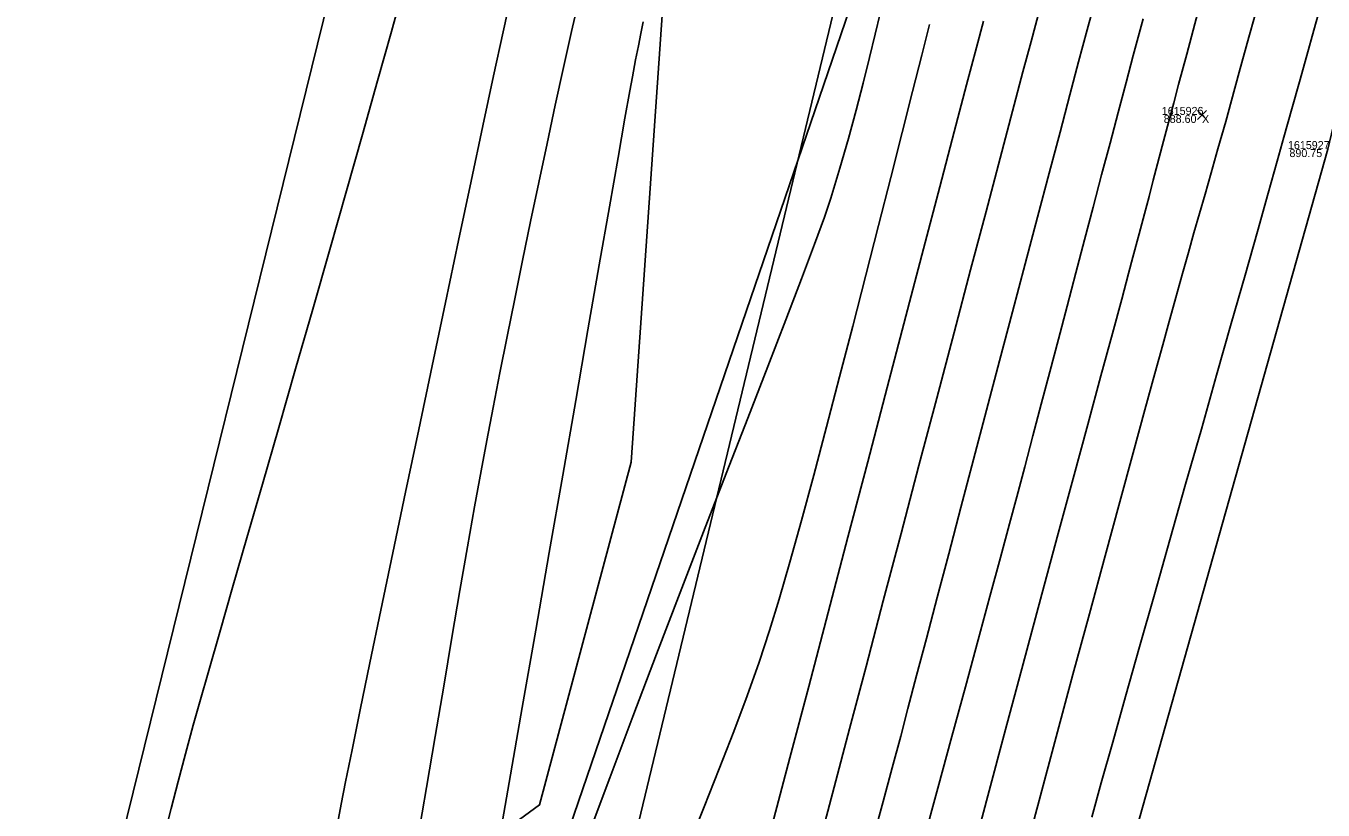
# Model space of a CAD drawing. Extents: x 1957117 to 1971063, y 701601 to 715861.
# Drawn here: x 1963047.8 to 1963104.5, y 705135.4 to 705169.7 of the extents above; entities that cross this region are included whole.
import ezdxf

# ---------------------------------------------------------------- set-up
doc = ezdxf.new("R2010")
doc.units = 0
for name, color, linetype in [('AP_X_Lights', 7, 'Continuous'), ('DT_X_Break_Line', 7, 'Continuous'), ('DT_X_Contour_Major', 7, 'Continuous'), ('DT_X_Contour_Minor', 7, 'Continuous'), ('DT_X_TIN_Hull', 7, 'Continuous'), ('HY_X_Water_Edge', 7, 'Continuous'), ('PV_P_Shoulder', 7, 'Continuous'), ('RS_Raster1', 7, 'Continuous'), ('RW_X_Esmt_RR', 7, 'Continuous'), ('SC_Scratch1', 7, 'Continuous'), ('SC_Shading5', 7, 'Continuous'), ('VG_X_Tree_Line_Rt', 7, 'Continuous')]:
    doc.layers.add(name, color=color, linetype=linetype)

msp = doc.modelspace()

# ---------------------------------------------------------------- linework, layer by layer
at = {"layer": 'AP_X_Lights'}
for p, q in [((1963099.059, 705165.6), (1963099.447, 705165.99)), ((1963099.059, 705165.99), (1963099.447, 705165.6))]:
    msp.add_line(p, q, dxfattribs=at)
at = {"layer": 'DT_X_Break_Line'}
for points in [[(1963059.618, 705072.384), (1963067.267, 705121.949), (1963084.435, 705172.155), (1963089.948, 705219.61), (1963104.733, 705267.194), (1963118.935, 705315.406), (1963122.413, 705362.88), (1963135.773, 705414.457), (1963142.701, 705466.671), (1963157.121, 705507.344), (1963171.033, 705561.75), (1963190.964, 705600.578), (1963199.065, 705656.682), (1963210.848, 705704.455), (1963218.329, 705756.178)], [(1963248.355, 705747.376), (1963235.759, 705698.829), (1963221.229, 705652.053), (1963207.844, 705601.615), (1963200.47, 705556.329), (1963185.917, 705507.018), (1963175.154, 705452.621), (1963160.398, 705408.434), (1963150.566, 705354.43), (1963137.351, 705306.484), (1963127.753, 705261.545), (1963117.087, 705216.019), (1963104.746, 705164.3), (1963091.28, 705116.393), (1963081.686, 705067.168)]]:
    msp.add_lwpolyline(points, dxfattribs=at)
at = {"layer": 'DT_X_Contour_Major'}
for points in [[(1963092.16, 705170.434), (1963091.775, 705169.004), (1963091.423, 705167.675), (1963090.969, 705165.959), (1963090.428, 705163.908), (1963089.812, 705161.576), (1963089.135, 705159.012), (1963088.411, 705156.268), (1963087.654, 705153.397), (1963086.877, 705150.45), (1963086.094, 705147.478), (1963085.317, 705144.533), (1963084.562, 705141.667), (1963083.841, 705138.931), (1963083.168, 705136.377), (1963082.557, 705134.057)], [(1963092.16, 705170.434), (1963091.775, 705169.004), (1963091.423, 705167.675), (1963090.969, 705165.959), (1963090.428, 705163.908), (1963089.812, 705161.576), (1963089.135, 705159.012), (1963088.411, 705156.268), (1963087.654, 705153.397), (1963086.877, 705150.45), (1963086.094, 705147.478), (1963085.317, 705144.533), (1963084.562, 705141.667), (1963083.841, 705138.931), (1963083.168, 705136.377), (1963082.557, 705134.057)], [(1963104.447, 705170.599), (1963104.141, 705169.503), (1963103.829, 705168.389), (1963103.509, 705167.245), (1963103.177, 705166.06), (1963102.833, 705164.821), (1963102.538, 705163.765), (1963102.147, 705162.376), (1963101.674, 705160.7), (1963101.131, 705158.782), (1963100.532, 705156.67), (1963099.891, 705154.41), (1963099.221, 705152.049), (1963098.536, 705149.632), (1963097.848, 705147.206), (1963097.172, 705144.818), (1963096.52, 705142.514), (1963095.907, 705140.341), (1963095.345, 705138.345), (1963094.848, 705136.572), (1963094.429, 705135.069)], [(1963104.447, 705170.599), (1963104.141, 705169.503), (1963103.829, 705168.389), (1963103.509, 705167.245), (1963103.177, 705166.06), (1963102.833, 705164.821), (1963102.538, 705163.765), (1963102.147, 705162.376), (1963101.674, 705160.7), (1963101.131, 705158.782), (1963100.532, 705156.67), (1963099.891, 705154.41), (1963099.221, 705152.049), (1963098.536, 705149.632), (1963097.848, 705147.206), (1963097.172, 705144.818), (1963096.52, 705142.514), (1963095.907, 705140.341), (1963095.345, 705138.345), (1963094.848, 705136.572), (1963094.429, 705135.069)]]:
    msp.add_lwpolyline(points, dxfattribs=at)
at = {"layer": 'DT_X_Contour_Minor'}
for points in [[(1963053.891, 705134.309), (1963054.185, 705135.453), (1963054.49, 705136.625), (1963054.81, 705137.833), (1963055.151, 705139.088), (1963055.436, 705140.109), (1963055.826, 705141.485), (1963056.308, 705143.17), (1963056.868, 705145.12), (1963057.494, 705147.291), (1963058.17, 705149.638), (1963058.884, 705152.118), (1963059.623, 705154.685), (1963060.372, 705157.295), (1963061.119, 705159.904), (1963061.85, 705162.467), (1963062.55, 705164.94), (1963063.208, 705167.279), (1963063.809, 705169.439), (1963064.34, 705171.375)], [(1963053.891, 705134.309), (1963054.185, 705135.453), (1963054.49, 705136.625), (1963054.81, 705137.833), (1963055.151, 705139.088), (1963055.436, 705140.109), (1963055.826, 705141.485), (1963056.308, 705143.17), (1963056.868, 705145.12), (1963057.494, 705147.291), (1963058.17, 705149.638), (1963058.884, 705152.118), (1963059.623, 705154.685), (1963060.372, 705157.295), (1963061.119, 705159.904), (1963061.85, 705162.467), (1963062.55, 705164.94), (1963063.208, 705167.279), (1963063.809, 705169.439), (1963064.34, 705171.375)], [(1963061.364, 705134.303), (1963061.613, 705135.632), (1963061.808, 705136.618), (1963062.09, 705138.014), (1963062.449, 705139.766), (1963062.873, 705141.822), (1963063.352, 705144.13), (1963063.874, 705146.635), (1963064.428, 705149.287), (1963065.004, 705152.032), (1963065.589, 705154.818), (1963066.174, 705157.592), (1963066.747, 705160.3), (1963067.296, 705162.892), (1963067.811, 705165.313), (1963068.282, 705167.512), (1963068.695, 705169.435), (1963069.042, 705171.03)], [(1963061.364, 705134.303), (1963061.613, 705135.632), (1963061.808, 705136.618), (1963062.09, 705138.014), (1963062.449, 705139.766), (1963062.873, 705141.822), (1963063.352, 705144.13), (1963063.874, 705146.635), (1963064.428, 705149.287), (1963065.004, 705152.032), (1963065.589, 705154.818), (1963066.174, 705157.592), (1963066.747, 705160.3), (1963067.296, 705162.892), (1963067.811, 705165.313), (1963068.282, 705167.512), (1963068.695, 705169.435), (1963069.042, 705171.03)], [(1963064.973, 705134.15), (1963065.349, 705136.371), (1963065.726, 705138.597), (1963066.097, 705140.797), (1963066.46, 705142.936), (1963066.809, 705144.981), (1963067.14, 705146.898), (1963067.448, 705148.654), (1963067.73, 705150.215), (1963067.98, 705151.549), (1963068.259, 705152.989), (1963068.558, 705154.513), (1963068.875, 705156.105), (1963069.206, 705157.75), (1963069.548, 705159.431), (1963069.899, 705161.135), (1963070.256, 705162.845), (1963070.616, 705164.547), (1963070.977, 705166.224), (1963071.335, 705167.863), (1963071.689, 705169.447), (1963072.034, 705170.96)], [(1963064.973, 705134.15), (1963065.349, 705136.371), (1963065.726, 705138.597), (1963066.097, 705140.797), (1963066.46, 705142.936), (1963066.809, 705144.981), (1963067.14, 705146.898), (1963067.448, 705148.654), (1963067.73, 705150.215), (1963067.98, 705151.549), (1963068.259, 705152.989), (1963068.558, 705154.513), (1963068.875, 705156.105), (1963069.206, 705157.75), (1963069.548, 705159.431), (1963069.899, 705161.135), (1963070.256, 705162.845), (1963070.616, 705164.547), (1963070.977, 705166.224), (1963071.335, 705167.863), (1963071.689, 705169.447), (1963072.034, 705170.96)], [(1963094.683, 705171.177), (1963094.231, 705169.512), (1963093.855, 705168.112), (1963093.474, 705166.671), (1963093.042, 705165.039), (1963092.567, 705163.244), (1963092.058, 705161.316), (1963091.522, 705159.286), (1963090.967, 705157.181), (1963090.401, 705155.033), (1963089.831, 705152.871), (1963089.266, 705150.724), (1963088.712, 705148.623), (1963088.178, 705146.596), (1963087.672, 705144.673), (1963087.2, 705142.884), (1963086.772, 705141.26), (1963086.395, 705139.828), (1963086.077, 705138.619), (1963085.707, 705137.231), (1963085.308, 705135.755), (1963084.887, 705134.209)], [(1963094.683, 705171.177), (1963094.231, 705169.512), (1963093.855, 705168.112), (1963093.474, 705166.671), (1963093.042, 705165.039), (1963092.567, 705163.244), (1963092.058, 705161.316), (1963091.522, 705159.286), (1963090.967, 705157.181), (1963090.401, 705155.033), (1963089.831, 705152.871), (1963089.266, 705150.724), (1963088.712, 705148.623), (1963088.178, 705146.596), (1963087.672, 705144.673), (1963087.2, 705142.884), (1963086.772, 705141.26), (1963086.395, 705139.828), (1963086.077, 705138.619), (1963085.707, 705137.231), (1963085.308, 705135.755), (1963084.887, 705134.209)], [(1963101.793, 705170.958), (1963101.304, 705169.192), (1963100.882, 705167.667), (1963100.538, 705166.426), (1963100.285, 705165.514), (1963099.948, 705164.307), (1963099.653, 705163.263), (1963099.387, 705162.334), (1963099.141, 705161.475), (1963098.9, 705160.639), (1963098.654, 705159.779), (1963098.392, 705158.85), (1963098.1, 705157.804), (1963097.768, 705156.596), (1963097.533, 705155.736), (1963097.191, 705154.488), (1963096.756, 705152.898), (1963096.239, 705151.008), (1963095.653, 705148.861), (1963095.011, 705146.502), (1963094.325, 705143.972), (1963093.607, 705141.317), (1963092.87, 705138.579), (1963092.127, 705135.802), (1963091.389, 705133.029)], [(1963101.793, 705170.958), (1963101.304, 705169.192), (1963100.882, 705167.667), (1963100.538, 705166.426), (1963100.285, 705165.514), (1963099.948, 705164.307), (1963099.653, 705163.263), (1963099.387, 705162.334), (1963099.141, 705161.475), (1963098.9, 705160.639), (1963098.654, 705159.779), (1963098.392, 705158.85), (1963098.1, 705157.804), (1963097.768, 705156.596), (1963097.533, 705155.736), (1963097.191, 705154.488), (1963096.756, 705152.898), (1963096.239, 705151.008), (1963095.653, 705148.861), (1963095.011, 705146.502), (1963094.325, 705143.972), (1963093.607, 705141.317), (1963092.87, 705138.579), (1963092.127, 705135.802), (1963091.389, 705133.029)], [(1963068.422, 705133.473), (1963068.964, 705136.586), (1963069.534, 705139.866), (1963070.122, 705143.245), (1963070.714, 705146.655), (1963071.3, 705150.027), (1963071.868, 705153.293), (1963072.405, 705156.385), (1963072.901, 705159.235), (1963073.344, 705161.775), (1963073.721, 705163.936), (1963074.022, 705165.65), (1963074.234, 705166.85), (1963074.346, 705167.466), (1963074.488, 705168.205), (1963074.607, 705168.82), (1963074.714, 705169.359), (1963074.821, 705169.872)], [(1963068.422, 705133.473), (1963068.964, 705136.586), (1963069.534, 705139.866), (1963070.122, 705143.245), (1963070.714, 705146.655), (1963071.3, 705150.027), (1963071.868, 705153.293), (1963072.405, 705156.385), (1963072.901, 705159.235), (1963073.344, 705161.775), (1963073.721, 705163.936), (1963074.022, 705165.65), (1963074.234, 705166.85), (1963074.346, 705167.466), (1963074.488, 705168.205), (1963074.607, 705168.82), (1963074.714, 705169.359), (1963074.821, 705169.872)], [(1963085.175, 705170.234), (1963084.956, 705169.321), (1963084.708, 705168.301), (1963084.432, 705167.191), (1963084.127, 705166.005), (1963083.79, 705164.759), (1963083.422, 705163.469), (1963083.021, 705162.148), (1963082.74, 705161.324), (1963082.307, 705160.137), (1963081.739, 705158.626), (1963081.051, 705156.828), (1963080.263, 705154.784), (1963079.39, 705152.53), (1963078.451, 705150.107), (1963077.462, 705147.551), (1963076.441, 705144.903), (1963075.404, 705142.199), (1963074.37, 705139.48), (1963073.355, 705136.783), (1963072.376, 705134.146)], [(1963085.175, 705170.234), (1963084.956, 705169.321), (1963084.708, 705168.301), (1963084.432, 705167.191), (1963084.127, 705166.005), (1963083.79, 705164.759), (1963083.422, 705163.469), (1963083.021, 705162.148), (1963082.74, 705161.324), (1963082.307, 705160.137), (1963081.739, 705158.626), (1963081.051, 705156.828), (1963080.263, 705154.784), (1963079.39, 705152.53), (1963078.451, 705150.107), (1963077.462, 705147.551), (1963076.441, 705144.903), (1963075.404, 705142.199), (1963074.37, 705139.48), (1963073.355, 705136.783), (1963072.376, 705134.146)], [(1963089.695, 705169.897), (1963089.39, 705168.74), (1963088.96, 705167.106), (1963088.421, 705165.053), (1963087.788, 705162.642), (1963087.078, 705159.934), (1963086.306, 705156.987), (1963085.486, 705153.863), (1963084.636, 705150.621), (1963083.77, 705147.32), (1963082.904, 705144.021), (1963082.054, 705140.785), (1963081.234, 705137.67), (1963080.461, 705134.737)], [(1963089.695, 705169.897), (1963089.39, 705168.74), (1963088.96, 705167.106), (1963088.421, 705165.053), (1963087.788, 705162.642), (1963087.078, 705159.934), (1963086.306, 705156.987), (1963085.486, 705153.863), (1963084.636, 705150.621), (1963083.77, 705147.32), (1963082.904, 705144.021), (1963082.054, 705140.785), (1963081.234, 705137.67), (1963080.461, 705134.737)], [(1963096.683, 705170.003), (1963096.248, 705168.39), (1963095.935, 705167.219), (1963095.588, 705165.908), (1963095.23, 705164.555), (1963094.863, 705163.169), (1963094.49, 705161.755), (1963094.113, 705160.323), (1963093.732, 705158.88), (1963093.351, 705157.432), (1963092.971, 705155.989), (1963092.594, 705154.557), (1963092.221, 705153.143), (1963091.856, 705151.756), (1963091.5, 705150.403), (1963091.154, 705149.091), (1963090.836, 705147.896), (1963090.441, 705146.429), (1963089.98, 705144.728), (1963089.465, 705142.83), (1963088.906, 705140.774), (1963088.315, 705138.597), (1963087.703, 705136.337), (1963087.081, 705134.032)], [(1963096.683, 705170.003), (1963096.248, 705168.39), (1963095.935, 705167.219), (1963095.588, 705165.908), (1963095.23, 705164.555), (1963094.863, 705163.169), (1963094.49, 705161.755), (1963094.113, 705160.323), (1963093.732, 705158.88), (1963093.351, 705157.432), (1963092.971, 705155.989), (1963092.594, 705154.557), (1963092.221, 705153.143), (1963091.856, 705151.756), (1963091.5, 705150.403), (1963091.154, 705149.091), (1963090.836, 705147.896), (1963090.441, 705146.429), (1963089.98, 705144.728), (1963089.465, 705142.83), (1963088.906, 705140.774), (1963088.315, 705138.597), (1963087.703, 705136.337), (1963087.081, 705134.032)], [(1963099.066, 705170.272), (1963098.583, 705168.459), (1963098.227, 705167.121), (1963098.015, 705166.326), (1963097.743, 705165.297), (1963097.512, 705164.426), (1963097.31, 705163.659), (1963097.122, 705162.946), (1963096.934, 705162.232), (1963096.732, 705161.465), (1963096.503, 705160.593), (1963096.232, 705159.564), (1963096.044, 705158.862), (1963095.74, 705157.734), (1963095.332, 705156.227), (1963094.833, 705154.385), (1963094.256, 705152.256), (1963093.615, 705149.885), (1963092.922, 705147.319), (1963092.189, 705144.601), (1963091.431, 705141.78), (1963090.659, 705138.901), (1963089.888, 705136.009), (1963089.129, 705133.15)], [(1963099.066, 705170.272), (1963098.583, 705168.459), (1963098.227, 705167.121), (1963098.015, 705166.326), (1963097.743, 705165.297), (1963097.512, 705164.426), (1963097.31, 705163.659), (1963097.122, 705162.946), (1963096.934, 705162.232), (1963096.732, 705161.465), (1963096.503, 705160.593), (1963096.232, 705159.564), (1963096.044, 705158.862), (1963095.74, 705157.734), (1963095.332, 705156.227), (1963094.833, 705154.385), (1963094.256, 705152.256), (1963093.615, 705149.885), (1963092.922, 705147.319), (1963092.189, 705144.601), (1963091.431, 705141.78), (1963090.659, 705138.901), (1963089.888, 705136.009), (1963089.129, 705133.15)], [(1963087.343, 705169.745), (1963086.999, 705168.408), (1963086.595, 705166.82), (1963086.14, 705165.021), (1963085.641, 705163.054), (1963085.11, 705160.96), (1963084.554, 705158.781), (1963083.983, 705156.557), (1963083.407, 705154.331), (1963082.834, 705152.143), (1963082.274, 705150.035), (1963081.736, 705148.048), (1963081.23, 705146.225), (1963080.763, 705144.606), (1963080.347, 705143.232), (1963079.891, 705141.852), (1963079.364, 705140.374), (1963078.778, 705138.815), (1963078.148, 705137.19), (1963077.485, 705135.517), (1963076.803, 705133.811)], [(1963087.343, 705169.745), (1963086.999, 705168.408), (1963086.595, 705166.82), (1963086.14, 705165.021), (1963085.641, 705163.054), (1963085.11, 705160.96), (1963084.554, 705158.781), (1963083.983, 705156.557), (1963083.407, 705154.331), (1963082.834, 705152.143), (1963082.274, 705150.035), (1963081.736, 705148.048), (1963081.23, 705146.225), (1963080.763, 705144.606), (1963080.347, 705143.232), (1963079.891, 705141.852), (1963079.364, 705140.374), (1963078.778, 705138.815), (1963078.148, 705137.19), (1963077.485, 705135.517), (1963076.803, 705133.811)]]:
    msp.add_lwpolyline(points, dxfattribs=at)
at = {"layer": 'DT_X_TIN_Hull'}
msp.add_lwpolyline([(1963254.734, 705951.873), (1963238.207, 705904.757), (1963226.355, 705855.27), (1963191.43, 705709.793), (1963179.827, 705661.653), (1963168.092, 705612.411), (1963156.438, 705563.606), (1963144.855, 705514.97), (1963136.901, 705465.31), (1963121.943, 705418.117), (1963098.235, 705321.162), (1963062.2, 705175.46), (1963037.999, 705077.244)], dxfattribs=at)
at = {"layer": 'HY_X_Water_Edge'}
msp.add_spline([(1963191.723, 701994.048), (1963062.047, 702441.167), (1962863.491, 703169.356), (1962827.53, 703438.691), (1962823.213, 703537.412), (1962817.962, 703593.874), (1962817.97, 703697.316), (1962828.582, 703804.235), (1962836.461, 703844.734), (1962850.687, 703896.004), (1962867.251, 703938.846), (1962873.848, 703992.355), (1962884.135, 704091.371), (1962891.241, 704140.854), (1962897.382, 704180.529), (1962905.467, 704230.979), (1962943.949, 704328.022), (1962948.537, 704378.842), (1962964.114, 704426.264), (1963004.885, 704570.73), (1963042.054, 704716.522), (1963062.038, 704814.417), (1963072.171, 704860.237), (1963090.023, 704956.798), (1963107.066, 705031.783), (1963133.773, 705105.742), (1963148.685, 705206.74), (1963175.48, 705301.059), (1963191.635, 705353.417), (1963210.988, 705447.286), (1963219.532, 705497.27), (1963230.124, 705549.475), (1963251.052, 705591.159), (1963275.289, 705693.429), (1963292.982, 705784.032), (1963302.841, 705839.645), (1963335.126, 705936.766), (1963359.752, 706046.75), (1963389.133, 706177.299), (1963417.827, 706273.456), (1963475.868, 706451.902), (1963533.782, 706640.53), (1963553.86, 706696.984), (1963580.184, 706715.425), (1963609.172, 706718.73), (1963617.062, 706714.691), (1963619.447, 706694.678), (1963564.282, 706533.07), (1963531.853, 706395.229), (1963434.4, 706006.96), (1963354.09, 705679.186), (1963237.513, 705206.07), (1963167.369, 704892.962), (1963059.145, 704434.176), (1962907.914, 703908.742), (1962877.458, 703703.326), (1962898.357, 703412.121), (1962942.65, 703052.267), (1963048.963, 702674.866), (1963191.468, 702189.666), (1963245.396, 702019.832)], degree=3, dxfattribs=at)
at = {"layer": 'RW_X_Esmt_RR'}
msp.add_lwpolyline([(1962866.45, 704268.068), (1963123.345, 705337.727), (1963135.496, 705336.937), (1963400.797, 706441.601)], dxfattribs=at)
at = {"layer": 'SC_Shading5'}
for points in [[(1963026.912, 704294.121), (1963138.818, 704737.794), (1963251.679, 705213.963), (1963374.306, 705730.111), (1963454.783, 706045.593), (1963517.244, 706296.713), (1963562.763, 706479.256), (1963580.13, 706553.799), (1963589.678, 706586.994)], [(1963609.915, 706579.703), (1963587.283, 706499.153), (1963552.056, 706354.005), (1963480.911, 706069.234), (1963357.401, 705576.869), (1963272.751, 705226.931), (1963210.247, 704956.481), (1963044.97, 704288.881)]]:
    msp.add_spline(points, degree=3, dxfattribs=at)
at = {"layer": 'VG_X_Tree_Line_Rt'}
msp.add_lwpolyline([(1963093.256, 705262.563), (1963096.262, 705251.267), (1963101.615, 705246.189), (1963103.554, 705238.705), (1963103.309, 705232.922), (1963098.24, 705222.279), (1963092.559, 705212.385), (1963082.773, 705203.721), (1963079.609, 705193.275), (1963081.357, 705180.94), (1963075.74, 705171.423), (1963074.287, 705150.606), (1963070.285, 705135.607), (1963063.631, 705130.729), (1963055.529, 705128.281), (1963051.208, 705119.407), (1963049.763, 705108.02), (1963054.952, 705092.333)], dxfattribs=at)

# ---------------------------------------------------------------- texts
at = {"layer": 'PV_P_Shoulder'}
for s, p in [('888.60', (1963097.578, 705165.445)), ('890.75', (1963103.073, 705163.95))]:
    msp.add_text(s, height=0.35, dxfattribs=at).set_placement(p)
at = {"layer": 'RS_Raster1'}
for s, p in [('1615926', (1963097.492, 705165.795)), ('1615927', (1963103.007, 705164.3))]:
    msp.add_text(s, height=0.35, dxfattribs=at).set_placement(p)
at = {"layer": 'SC_Scratch1'}
msp.add_text('X', height=0.35, dxfattribs=at).set_placement((1963099.253, 705165.445))

doc.saveas('drawing.dxf')
